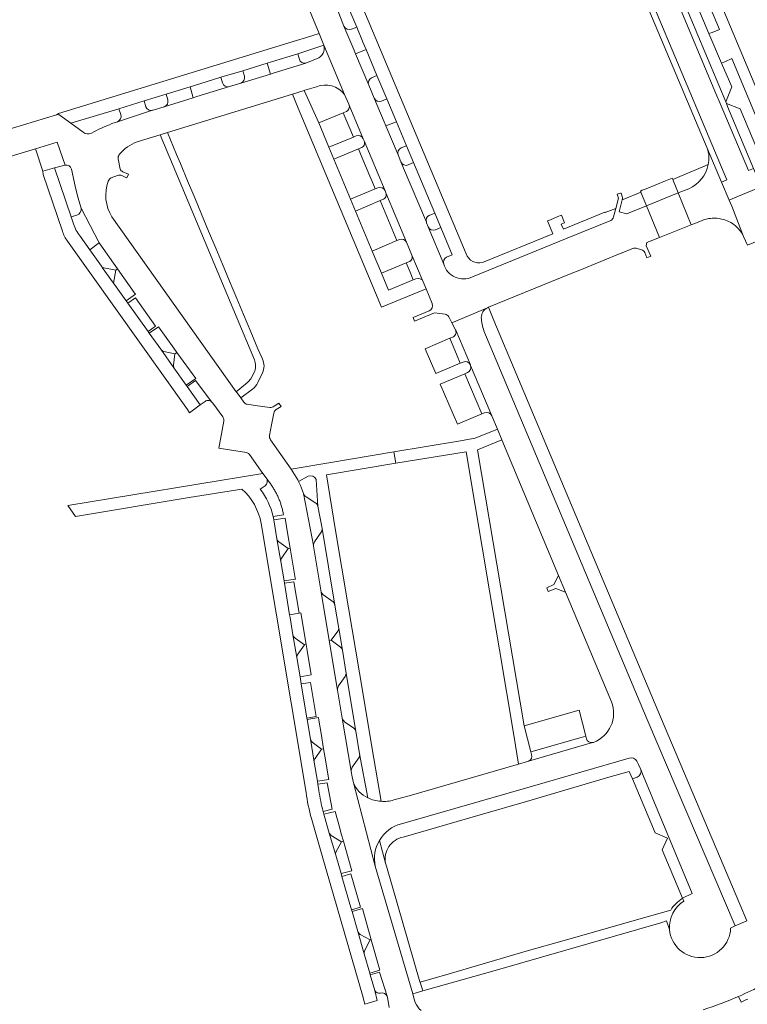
# Model space of a CAD drawing. Header units: metres. Extents: x 166325 to 190320, y 381923 to 404576.
# Tile 787 of 1056: x 176754 to 176882, y 395923 to 396097. Entities that reach past the tile are written whole.
import ezdxf

# ---------------------------------------------------------------- set-up
doc = ezdxf.new("R2010")
doc.units = ezdxf.units.M
for name, color, linetype, lineweight in [('B-WE-VH-VERHARDING_ASFALT-GV', 8, 'Continuous', 18), ('B-WE-VH-VERHARDING_BETONSTRAATSTEEN-GV', 8, 'Continuous', 18), ('B-WE-VH-VERHARDING_STRAATBAKSTEEN-GV', 8, 'Continuous', 18)]:
    doc.layers.add(name, color=color, linetype=linetype, lineweight=lineweight)

msp = doc.modelspace()

# ---------------------------------------------------------------- linework, layer by layer
at = {"layer": 'B-WE-VH-VERHARDING_ASFALT-GV', "flags": 128}
for points in [[(176877.344, 396082.158), (176876.589, 396083.956), (176869.586, 396100.648), (176865.383, 396110.667), (176861.077, 396120.93), (176857.574, 396129.279), (176857.521, 396129.406), (176848.962, 396149.808), (176845.153, 396148.211), (176857.095, 396119.744), (176878.496, 396068.726), (176877.553, 396068.325), (176878.918, 396065.12), (176879.842, 396065.517), (176883.639, 396067.152), (176884.558, 396067.547), (176883.219, 396070.738), (176882.299, 396070.346)], [(176877.344, 396082.158), (176882.299, 396070.346), (176883.219, 396070.738), (176878.643, 396081.645), (176878.426, 396082.161), (176878.295, 396082.475), (176870.91, 396100.077), (176870.848, 396100.225), (176870.604, 396100.806), (176865.944, 396111.913), (176865.238, 396113.595), (176861.447, 396122.632), (176858.496, 396129.667), (176849.884, 396150.195), (176848.962, 396149.808), (176857.521, 396129.406), (176857.574, 396129.279), (176861.077, 396120.93), (176865.383, 396110.667), (176869.586, 396100.648), (176876.589, 396083.956)], [(176877.553, 396068.325), (176878.496, 396068.726), (176857.095, 396119.744), (176845.153, 396148.211), (176844.099, 396147.769), (176875.015, 396074.284)], [(176886.378, 396063.209), (176886.256, 396063.499), (176886.051, 396063.989), (176885.021, 396066.443), (176884.558, 396067.547), (176883.639, 396067.152), (176879.842, 396065.517), (176878.918, 396065.12), (176879.365, 396064.069), (176881.447, 396058.745), (176882.164, 396057.21), (176883.112, 396057.613), (176886.767, 396059.164), (176887.877, 396059.635)]]:
    msp.add_lwpolyline(points, close=True, dxfattribs=at)
at = {"layer": 'B-WE-VH-VERHARDING_ASFALT-GV'}
for points in [[(176888.85, 395929.134, -0.0339514), (176880.578, 395924.825)], [(176880.578, 395924.825, -0.0251397), (176874.339, 395922.462)]]:
    msp.add_lwpolyline(points, format="xyb", dxfattribs=at)
at = {"layer": 'B-WE-VH-VERHARDING_ASFALT-GV', "flags": 128}
msp.add_lwpolyline([(176882.179, 395924.346), (176881.833, 395924.186), (176881.484, 395924.029), (176881.027, 395923.826), (176880.578, 395924.825)], dxfattribs=at)
at = {"layer": 'B-WE-VH-VERHARDING_BETONSTRAATSTEEN-GV', "flags": 128}
for points in [[(176907.035, 396029.23), (176862.354, 396135.741)], [(176872.002, 396107.671), (176877.233, 396095.203), (176875.906, 396094.698), (176875.345, 396094.485), (176877.586, 396089.28), (176878.132, 396089.53), (176879.374, 396090.098), (176885.041, 396076.59)]]:
    msp.add_lwpolyline(points, dxfattribs=at)
at = {"layer": 'B-WE-VH-VERHARDING_STRAATBAKSTEEN-GV', "flags": 128}
for points in [[(176791.182, 396132.804), (176791.666, 396131.457), (176793.157, 396127.713), (176794.222, 396125.038), (176794.599, 396124.09), (176796.556, 396119.175), (176798.211, 396114.916), (176806.685, 396094.507), (176807.528, 396092.43), (176811.15, 396083.777), (176811.896, 396082.03), (176811.956, 396081.888), (176814.462, 396075.936), (176814.621, 396075.584), (176818.31, 396066.779), (176818.419, 396066.446), (176822.076, 396057.738), (176823.036, 396055.461), (176825.03, 396050.753), (176825.551, 396049.479), (176826.615, 396046.893)], [(176818.133, 396078.921), (176816.379, 396083.1), (176815.421, 396085.391), (176813.085, 396090.944), (176812.772, 396091.688), (176811.043, 396095.799), (176810.121, 396098.069), (176807.783, 396103.598), (176807.387, 396104.534), (176805.675, 396108.582), (176804.786, 396110.78), (176802.027, 396117.831), (176801.109, 396120.215)], [(176832.574, 396055.646), (176806.199, 396118.527), (176804.069, 396117.599), (176806.26, 396112.356), (176807.919, 396108.451), (176809.102, 396105.63), (176809.637, 396104.355), (176811.57, 396099.746), (176813.294, 396095.63), (176814.319, 396093.165), (176814.393, 396092.988), (176814.94, 396091.672), (176816.85, 396087.081), (176818.603, 396082.988), (176820.313, 396078.922), (176822.087, 396074.702), (176823.308, 396071.752), (176827.034, 396062.851), (176828.125, 396060.287), (176830.12, 396055.503), (176829.135, 396055.088)], [(176811.043, 396095.799), (176812.772, 396091.688), (176813.085, 396090.944), (176814.94, 396091.672), (176814.393, 396092.988), (176814.319, 396093.165), (176813.294, 396095.63), (176812.365, 396095.277)], [(176775.851, 396082.631), (176779.72, 396083.809), (176783.935, 396085.104), (176784.551, 396085.293), (176789.381, 396086.777), (176793.251, 396087.946), (176797.551, 396089.266), (176798.27, 396089.487), (176802.899, 396090.908), (176807.528, 396092.43), (176806.685, 396094.507), (176804.259, 396093.766), (176802.692, 396093.288), (176760.788, 396080.404), (176760.422, 396080.178)], [(176811.15, 396083.777), (176807.528, 396092.43)], [(176803.194, 396089.929), (176802.899, 396090.908), (176798.27, 396089.487), (176797.551, 396089.266), (176798.106, 396087.351), (176798.584, 396087.497), (176804.325, 396089.254)], [(176815.928, 396086.698), (176816.85, 396087.081), (176814.94, 396091.672), (176813.085, 396090.944), (176815.421, 396085.391)], [(176806.321, 396090.069), (176804.325, 396089.254), (176798.584, 396087.497), (176798.106, 396087.351), (176792.867, 396085.747), (176790.909, 396085.144), (176785.147, 396083.374), (176784.507, 396083.177), (176779.385, 396081.603), (176777.419, 396081.001), (176777.337, 396080.974), (176771.136, 396078.949), (176770.188, 396078.619)], [(176792.867, 396085.747), (176798.106, 396087.351), (176797.551, 396089.266), (176793.251, 396087.946)], [(176793.251, 396087.946), (176793.534, 396086.957)], [(176774.63, 396075.404), (176778.679, 396076.643), (176779.984, 396077.042), (176801.965, 396083.789), (176804.026, 396084.462), (176804.155, 396084.504), (176806.201, 396085.122)], [(176779.385, 396081.603), (176784.507, 396083.177), (176783.935, 396085.104)], [(176783.935, 396085.104), (176779.72, 396083.809), (176780.029, 396082.79)], [(176789.665, 396085.808), (176789.381, 396086.777), (176784.551, 396085.293), (176783.935, 396085.104), (176784.507, 396083.177)], [(176784.507, 396083.177), (176785.147, 396083.374), (176790.909, 396085.144)], [(176806.599, 396078.729), (176804.026, 396084.462), (176801.965, 396083.789), (176802.703, 396082.025), (176817.668, 396046.255), (176825.551, 396049.479), (176825.03, 396050.753)], [(176761.088, 396080.059), (176762.935, 396078.705), (176771.393, 396081.246), (176775.851, 396082.631)], [(176776.154, 396081.607), (176775.851, 396082.631), (176771.393, 396081.246), (176771.735, 396080.231)], [(176814.462, 396075.936), (176811.956, 396081.888)], [(176816.379, 396083.1), (176818.133, 396078.921), (176818.433, 396078.205), (176820.313, 396078.922)], [(176820.313, 396078.922), (176818.603, 396082.988), (176817.652, 396082.596)], [(176760.422, 396080.178), (176748.715, 396076.619), (176742.146, 396074.602), (176735.084, 396072.465), (176729.021, 396070.606), (176723.747, 396069.004), (176721.752, 396068.397), (176719.62, 396067.749), (176713.917, 396066.015), (176716.667, 396062.269), (176722.375, 396063.883), (176724.179, 396064.393), (176724.537, 396064.495), (176725.037, 396064.636), (176738.967, 396068.828), (176756.719, 396074.177), (176760.544, 396075.37), (176761.929, 396071.295)], [(176765.114, 396077.109), (176762.935, 396078.705), (176761.088, 396080.059)], [(176771.136, 396078.949), (176777.337, 396080.974)], [(176811.473, 396080.76), (176810.941, 396080.538), (176812.732, 396076.261), (176813.176, 396076.448)], [(176823.741, 396051.283), (176823.27, 396051.085), (176818.927, 396049.26), (176817.682, 396052.249), (176816.049, 396056.159), (176813.08, 396063.217), (176812.207, 396065.295), (176809.263, 396072.351), (176808.405, 396074.441), (176806.599, 396078.729)], [(176828.631, 396053.861), (176825.901, 396060.408), (176825.611, 396061.154), (176825.589, 396061.206), (176825.564, 396061.265), (176821.38, 396071.154), (176821.078, 396071.867), (176820.579, 396073.091), (176818.433, 396078.205), (176818.133, 396078.921)], [(176822.087, 396074.702), (176820.313, 396078.922), (176818.433, 396078.205), (176820.579, 396073.091)], [(176788.479, 396056.664), (176787.216, 396059.676), (176785.953, 396062.688), (176784.758, 396065.544), (176783.497, 396068.555), (176782.235, 396071.565), (176781.558, 396073.172), (176779.984, 396077.042), (176778.679, 396076.643), (176795.28, 396036.967), (176795.426, 396036.54), (176795.496, 396036.094), (176795.488, 396035.644), (176795.403, 396035.202), (176795.335, 396034.998), (176794.642, 396033.646), (176794.164, 396033.107), (176793.715, 396032.694), (176792.072, 396031.378), (176792.212, 396031.18), (176792.873, 396030.275), (176794.917, 396031.801)], [(176818.31, 396066.779), (176814.621, 396075.584)], [(176821.127, 396074.333), (176822.087, 396074.702)], [(176814.017, 396074.346), (176813.606, 396074.173), (176814.102, 396072.988), (176815.611, 396069.382), (176816.052, 396068.328), (176816.559, 396067.117), (176816.998, 396067.301)], [(176881.447, 396058.745), (176879.365, 396064.069), (176878.918, 396065.12), (176877.553, 396068.325), (176875.015, 396074.284)], [(176771.628, 396070.613), (176771.268, 396072.41)], [(176821.078, 396071.867), (176821.38, 396071.154), (176825.564, 396061.265)], [(176823.308, 396071.752), (176822.373, 396071.341)], [(176826.052, 396062.429), (176827.034, 396062.851), (176823.308, 396071.752)], [(176875.218, 396071.428), (176874.278, 396071.029), (176872.436, 396070.248), (176869.802, 396069.131), (176868.96, 396068.774), (176869.928, 396066.395), (176871.788, 396067.149)], [(176763.418, 396060.954), (176763.028, 396062.179), (176760.09, 396070.83), (176758.034, 396070.261), (176758.084, 396069.658), (176761.471, 396059.665)], [(176763.057, 396070.603), (176763.706, 396067.594), (176764.176, 396065.654), (176764.735, 396063.737), (176767.906, 396057.604), (176771.157, 396053.022), (176774.121, 396048.845), (176774.177, 396048.765), (176774.332, 396048.547), (176772.692, 396047.395), (176773.003, 396046.957), (176774.339, 396047.907), (176777.855, 396042.924), (176776.538, 396041.987), (176776.766, 396041.667), (176778.392, 396042.817), (176781.079, 396039.064), (176781.616, 396038.314), (176784.932, 396033.681)], [(176770.062, 396069.057), (176771.146, 396069.468)], [(176771.928, 396069.474), (176772.75, 396069.081), (176772.81, 396069.052), (176773.092, 396069.695), (176773.086, 396069.698), (176772.105, 396070.122)], [(176822.076, 396057.738), (176818.419, 396066.446)], [(176864.041, 396055.893), (176864.433, 396054.989), (176864.699, 396055.097), (176865.083, 396055.252), (176864.273, 396057.095), (176864.414, 396057.641), (176866.632, 396058.535), (176864.345, 396064.131), (176861.292, 396062.894), (176860.859, 396062.718), (176859.513, 396063.072), (176860.07, 396065.19), (176860.141, 396065.496), (176860.109, 396065.602), (176859.877, 396066.375), (176859.782, 396066.351), (176859.194, 396066.205), (176859.418, 396065.504), (176858.933, 396063.655), (176858.558, 396062.164)], [(176871.788, 396067.149), (176869.928, 396066.395), (176872.202, 396060.781), (176873.149, 396061.163), (176874.124, 396061.556)], [(176817.871, 396065.228), (176817.428, 396065.042), (176820.377, 396057.997), (176820.874, 396058.208)], [(176764.585, 396058.765), (176766.266, 396056.4), (176767.73, 396057.475), (176767.906, 396057.604), (176764.735, 396063.737)], [(176858.558, 396062.164), (176858.933, 396063.655), (176857.082, 396062.964), (176857.029, 396063.021), (176849.714, 396059.998), (176849.318, 396060.911), (176849.931, 396061.165), (176849.372, 396062.496), (176848.745, 396062.233), (176847.454, 396061.691), (176846.92, 396061.467), (176847.843, 396059.216), (176835.454, 396054.161)], [(176764.014, 396062.491), (176763.028, 396062.179)], [(176763.028, 396062.179), (176763.418, 396060.954)], [(176793.386, 396029.546), (176792.873, 396030.275), (176792.212, 396031.18), (176792.072, 396031.378), (176770.184, 396062.204)], [(176833.668, 396051.602), (176850.38, 396058.423), (176858.068, 396061.571)], [(176875.595, 396061.928), (176875.889, 396061.955)], [(176825.901, 396060.408), (176828.631, 396053.861)], [(176828.125, 396060.287), (176827.166, 396059.89)], [(176829.135, 396055.088), (176830.12, 396055.503), (176828.125, 396060.287)], [(176762.366, 396057.879), (176783.471, 396028.238), (176783.861, 396027.673), (176785.746, 396029.064), (176783.449, 396032.291), (176783.261, 396032.556), (176781.095, 396035.599), (176778.773, 396038.845), (176776.766, 396041.667), (176776.538, 396041.987)], [(176776.538, 396041.987), (176773.003, 396046.957), (176772.692, 396047.395), (176770.651, 396050.272), (176770.482, 396050.507), (176768.482, 396053.284), (176768.386, 396053.417), (176768.318, 396053.513), (176766.266, 396056.4), (176764.585, 396058.765)], [(176796.708, 396037.095), (176796.582, 396037.411), (176795.91, 396038.939), (176794.647, 396041.955), (176793.384, 396044.97), (176792.175, 396047.828), (176790.916, 396050.842), (176789.656, 396053.857), (176788.479, 396056.664)], [(176829.52, 396044.597), (176830.076, 396043.511), (176836.338, 396046.175), (176836.508, 396046.247), (176850.781, 396052.078), (176852.607, 396052.819), (176860.014, 396055.849), (176860.045, 396055.862), (176861.768, 396056.58)], [(176862.53, 396056.649), (176863.487, 396056.384)], [(176822.458, 396054.259), (176822.019, 396054.074)], [(176822.019, 396054.074), (176822.707, 396052.429), (176823.27, 396051.085), (176823.741, 396051.283)], [(176825.03, 396050.753), (176823.036, 396055.461)], [(176826.057, 396045.606), (176823.225, 396044.448), (176823.467, 396043.828), (176826.979, 396045.249), (176828.854, 396045.012)], [(176836.338, 396046.175), (176830.076, 396043.511), (176830.701, 396042.29), (176830.74, 396042.198), (176833.326, 396036.109), (176833.364, 396036.019), (176837.124, 396027.132), (176838.085, 396024.786), (176838.875, 396022.878), (176848.834, 395999.015), (176850.104, 395996.064), (176858.208, 395976.72)], [(176837.483, 396043.939), (176836.508, 396046.247), (176836.338, 396046.175)], [(176835.72, 396042.129), (176864.484, 395973.616), (176879.943, 395937.257), (176882.043, 395938.144), (176880.768, 395941.089), (176866.811, 395974.095), (176837.483, 396043.939)], [(176779.337, 396038.46), (176781.278, 396038.072), (176781.616, 396038.314), (176781.079, 396039.064), (176778.392, 396042.817), (176776.766, 396041.667), (176778.773, 396038.845)], [(176833.326, 396036.109), (176830.74, 396042.198)], [(176879.162, 395936.846), (176879.943, 395937.257), (176864.484, 395973.616), (176835.72, 396042.129)], [(176830.153, 396040.979), (176829.719, 396040.793), (176831.022, 396037.67), (176831.55, 396036.404), (176832.028, 396036.606)], [(176832.812, 396034.747), (176832.346, 396034.55), (176835.367, 396027.484)], [(176837.124, 396027.132), (176833.364, 396036.019)], [(176784.932, 396033.681), (176783.261, 396032.556), (176783.449, 396032.291), (176784.91, 396033.329), (176787.807, 396029.549), (176787.942, 396029.371), (176789.707, 396026.923)], [(176784.91, 396033.329), (176783.449, 396032.291)], [(176787.807, 396029.549), (176784.91, 396033.329)], [(176795.888, 396032.973), (176796.709, 396034.726)], [(176783.449, 396032.291), (176785.746, 396029.064)], [(176785.746, 396029.064), (176786.6, 396029.671)], [(176787.77, 396029.584), (176787.807, 396029.549)], [(176798.011, 396028.61), (176795.383, 396028.974), (176794.015, 396029.163)], [(176799.133, 396028.246), (176799.977, 396028.791), (176799.554, 396029.377), (176798.754, 396028.826)], [(176789.886, 396026.182), (176789.03, 396021.438), (176793.856, 396020.651), (176793.976, 396020.618)], [(176797.954, 396023.652), (176798.297, 396025.518), (176798.679, 396027.601)], [(176835.367, 396027.484), (176835.802, 396027.67)], [(176844.084, 395967.431), (176843.96, 395967.923), (176842.81, 395972.498), (176834.605, 396021.146), (176838.875, 396022.878), (176838.085, 396024.786), (176834.192, 396023.211), (176831.203, 396022.681)], [(176823.599, 395923.749), (176823.243, 395924.984), (176823.161, 395925.265), (176816.577, 395947.775), (176812.74, 395962.466), (176812.473, 395963.488), (176812.341, 395964.46), (176812.331, 395964.519), (176810.747, 395973.86), (176809.937, 395978.794), (176808.473, 395987.511), (176807.035, 395996.069), (176805.71, 396004.141), (176805.686, 396004.265), (176803.928, 396013.455), (176803.389, 396014.831), (176803.04, 396015.566), (176802.9, 396015.861), (176801.78, 396017.742), (176798.122, 396022.901)], [(176831.203, 396022.681), (176819.858, 396020.777), (176820.218, 396018.76), (176832.555, 396020.801), (176834.165, 396011.344), (176836.715, 395996.291), (176838.451, 395985.872), (176840.968, 395970.831), (176841.801, 395965.738), (176843.391, 395966.206), (176843.565, 395966.257)], [(176794.41, 396020.3), (176796.773, 396016.971), (176797.355, 396016.176), (176797.941, 396015.375), (176798.04, 396015.243), (176798.144, 396015.1), (176798.246, 396014.955), (176798.346, 396014.809), (176798.444, 396014.661), (176798.54, 396014.512), (176798.634, 396014.362), (176798.726, 396014.211), (176798.815, 396014.058), (176798.903, 396013.904), (176798.989, 396013.749), (176799.073, 396013.593), (176799.154, 396013.436), (176799.234, 396013.277), (176799.311, 396013.118), (176799.386, 396012.958), (176799.459, 396012.796), (176799.529, 396012.634), (176799.598, 396012.47), (176799.664, 396012.306), (176799.728, 396012.141), (176799.79, 396011.975), (176799.849, 396011.808), (176799.907, 396011.64), (176799.961, 396011.472), (176800.014, 396011.303), (176800.065, 396011.133), (176800.113, 396010.962), (176800.158, 396010.791), (176800.202, 396010.62), (176800.243, 396010.447), (176800.282, 396010.274), (176800.318, 396010.101), (176800.352, 396009.927), (176800.394, 396009.665), (176798.584, 396009.366), (176798.711, 396008.771), (176800.685, 396009.099), (176801.18, 396006.145), (176801.575, 396003.789), (176802.461, 395998.504), (176802.492, 395998.322), (176800.495, 395998.039), (176800.566, 395997.609), (176802.223, 395997.882), (176803.147, 395992.334), (176803.433, 395992.384), (176804.38, 395986.817), (176804.494, 395986.145), (176805.29, 395981.464), (176803.314, 395981.125), (176803.523, 395979.877), (176805.177, 395980.149), (176806.17, 395974.129), (176804.532, 395973.86), (176804.573, 395973.614), (176806.541, 395973.954), (176806.619, 395973.488), (176807.018, 395971.121), (176807.469, 395968.439), (176807.795, 395966.503), (176808.283, 395963.604), (176808.378, 395963.037), (176806.378, 395962.746), (176806.472, 395962.193), (176808.095, 395962.466), (176808.957, 395957.828), (176807.387, 395957.381), (176807.523, 395956.919), (176809.488, 395957.425), (176810.318, 395954.46), (176810.59, 395953.488), (176810.958, 395952.174), (176811.252, 395951.121), (176812.418, 395946.953), (176810.535, 395946.454), (176810.685, 395945.936), (176812.287, 395946.392), (176813.992, 395940.536), (176812.388, 395940.08), (176812.474, 395939.784), (176814.307, 395940.301), (176814.479, 395939.687), (176815.844, 395934.801), (176817.343, 395929.437), (176815.591, 395928.926), (176815.678, 395928.62), (176817.326, 395929.082), (176818.653, 395924.831), (176818.699, 395924.683), (176819.043, 395922.847)], [(176807.97, 396016.733), (176820.218, 396018.76), (176819.858, 396020.777), (176808.404, 396018.854), (176801.78, 396017.742), (176802.9, 396015.861), (176803.04, 396015.566), (176804.748, 396016.488)], [(176797.355, 396016.176), (176796.773, 396016.971), (176762.399, 396011.295), (176763.758, 396009.386), (176783.803, 396012.753), (176793.06, 396014.229)], [(176799.598, 396012.47), (176799.529, 396012.634), (176799.459, 396012.796), (176799.386, 396012.958), (176799.311, 396013.118), (176799.234, 396013.277), (176799.154, 396013.436), (176799.073, 396013.593), (176798.989, 396013.749), (176798.903, 396013.904), (176798.815, 396014.058), (176798.726, 396014.211), (176798.634, 396014.362), (176798.54, 396014.512), (176798.444, 396014.661), (176798.346, 396014.809), (176798.246, 396014.955), (176798.144, 396015.1), (176798.04, 396015.243), (176797.941, 396015.375), (176797.355, 396016.176)], [(176806.186, 396015.932), (176806.473, 396011.218), (176807.191, 396007.263), (176809.458, 395993.782), (176810.128, 395989.67), (176810.784, 395985.811), (176811.453, 395981.735), (176813.145, 395971.553), (176813.818, 395967.563), (176815.247, 395959.802)], [(176817.585, 395959.216), (176816.296, 395966.751), (176813.784, 395981.855), (176811.868, 395993.27), (176809.526, 396007.267), (176807.97, 396016.733)], [(176796.3, 396014.219), (176797.146, 396014.815)], [(176798.584, 396009.366), (176800.394, 396009.665), (176800.352, 396009.927), (176800.318, 396010.101), (176800.282, 396010.274), (176800.243, 396010.447), (176800.202, 396010.62), (176800.158, 396010.791), (176800.113, 396010.962), (176800.065, 396011.133), (176800.014, 396011.303), (176799.961, 396011.472), (176799.907, 396011.64), (176799.849, 396011.808), (176799.79, 396011.975), (176799.728, 396012.141), (176799.664, 396012.306), (176799.598, 396012.47)], [(176803.928, 396013.455), (176805.686, 396004.265)], [(176806.091, 396011.759), (176804.383, 396012.842)], [(176807.191, 396007.263), (176806.473, 396011.218)], [(176806.653, 395961.121), (176806.472, 395962.193), (176806.378, 395962.746), (176805.813, 395966.087), (176805.157, 395970.131), (176804.573, 395973.614), (176804.532, 395973.86), (176803.523, 395979.877), (176803.314, 395981.125), (176802.743, 395984.528), (176802.075, 395988.504), (176801.563, 395991.591), (176801.488, 395992.043), (176800.566, 395997.609), (176800.495, 395998.039), (176799.927, 396001.463), (176799.243, 396005.464), (176798.711, 396008.771), (176798.584, 396009.366)], [(176799.583, 396004.94), (176801.248, 396003.734), (176801.575, 396003.789), (176801.18, 396006.145), (176800.685, 396009.099), (176798.711, 396008.771)], [(176798.711, 396008.771), (176799.243, 396005.464)], [(176796.458, 396008.149), (176804.375, 395960.772)], [(176805.883, 396004.895), (176807.05, 396006.627)], [(176802.492, 395998.322), (176802.461, 395998.504), (176801.575, 396003.789), (176801.248, 396003.734), (176800.106, 396002.092)], [(176799.927, 396001.463), (176800.495, 395998.039), (176802.492, 395998.322)], [(176809.124, 395994.326), (176807.331, 395995.639), (176807.035, 395996.069), (176808.473, 395987.511), (176808.797, 395987.565), (176809.987, 395989.152)], [(176809.987, 395989.152), (176810.128, 395989.67), (176809.458, 395993.782)], [(176803.147, 395992.334), (176801.488, 395992.043), (176801.563, 395991.591), (176802.075, 395988.504)], [(176802.454, 395987.946), (176804.075, 395986.765), (176804.38, 395986.817), (176803.433, 395992.384), (176803.147, 395992.334)], [(176802.743, 395984.528), (176803.314, 395981.125), (176805.29, 395981.464), (176804.494, 395986.145), (176804.38, 395986.817), (176804.075, 395986.765), (176802.944, 395985.141)], [(176810.452, 395986.348), (176808.797, 395987.565), (176808.473, 395987.511), (176809.937, 395978.794)], [(176810.105, 395979.545), (176811.28, 395981.198), (176811.453, 395981.735), (176810.784, 395985.811)], [(176807.018, 395971.121), (176806.619, 395973.488), (176806.541, 395973.954), (176804.573, 395973.614), (176805.157, 395970.131)], [(176810.747, 395973.86), (176812.331, 395964.519)], [(176812.792, 395972.099), (176811.146, 395973.22)], [(176805.481, 395969.594), (176807.119, 395968.38), (176807.469, 395968.439), (176807.018, 395971.121)], [(176813.818, 395967.563), (176813.145, 395971.553)], [(176853.764, 395970.21), (176853.639, 395970.699), (176852.81, 395970.461), (176843.96, 395967.923), (176844.084, 395967.431)], [(176855.03, 395969.584), (176854.857, 395969.534), (176843.565, 395966.257), (176843.391, 395966.206), (176841.801, 395965.738), (176822.53, 395960.184), (176819.847, 395959.432)], [(176843.565, 395966.257), (176854.857, 395969.534)], [(176808.283, 395963.604), (176807.795, 395966.503), (176807.469, 395968.439), (176807.119, 395968.38), (176805.971, 395966.747)], [(176805.813, 395966.087), (176806.378, 395962.746), (176808.378, 395963.037), (176808.283, 395963.604)], [(176812.519, 395965.196), (176813.687, 395966.839)], [(176861.303, 395966.823), (176844.286, 395961.881), (176821.168, 395955.217)], [(176863.338, 395964.793), (176862.924, 395965.698), (176862.648, 395966.263)], [(176862.648, 395966.263), (176862.924, 395965.698), (176863.338, 395964.793), (176863.764, 395963.764), (176872.376, 395942.967), (176870.694, 395942.117), (176870.917, 395941.606)], [(176857.696, 395963.447), (176861.301, 395964.473), (176861.859, 395963.154), (176862.723, 395963.478)], [(176862.723, 395963.478), (176861.859, 395963.154), (176865.896, 395953.62), (176868.038, 395952.672), (176867.103, 395950.663), (176870.694, 395942.117), (176872.376, 395942.967), (176863.764, 395963.764), (176863.338, 395964.793)], [(176808.095, 395962.466), (176806.472, 395962.193), (176806.653, 395961.121)], [(176807.387, 395957.381), (176808.957, 395957.828), (176808.095, 395962.466)], [(176812.74, 395962.466), (176816.577, 395947.775)], [(176821.466, 395952.885), (176835.064, 395956.831), (176843.213, 395959.182), (176857.696, 395963.447)], [(176805.346, 395956.146), (176807.333, 395949.197), (176814.296, 395925.036), (176814.746, 395923.467), (176816.906, 395924.111), (176816.464, 395925.833), (176815.678, 395928.62), (176815.591, 395928.926), (176814.636, 395932.29), (176813.495, 395936.27), (176812.474, 395939.784), (176812.388, 395940.08), (176810.685, 395945.936), (176810.535, 395946.454), (176809.595, 395949.687), (176808.46, 395953.604), (176807.646, 395956.503), (176807.523, 395956.919), (176807.387, 395957.381)], [(176809.595, 395949.687), (176810.535, 395946.454), (176812.418, 395946.953), (176811.252, 395951.121), (176810.958, 395952.174), (176810.63, 395952.082), (176809.651, 395950.347)], [(176818.535, 395947.777), (176818.399, 395948.273), (176817.297, 395952.306)], [(176817.297, 395952.306), (176818.399, 395948.273)], [(176816.577, 395947.775), (176823.161, 395925.265), (176824.367, 395925.611), (176824.922, 395925.768), (176824.455, 395927.325), (176824.438, 395927.384), (176818.535, 395947.777)], [(176870.917, 395941.606), (176870.694, 395942.117)], [(176813.927, 395935.73), (176815.675, 395934.754), (176815.844, 395934.801), (176814.479, 395939.687), (176814.307, 395940.301), (176812.474, 395939.784)], [(176812.474, 395939.784), (176813.495, 395936.27)], [(176868.627, 395940.034), (176864.887, 395938.982), (176850.229, 395934.801), (176843.123, 395932.757), (176829.999, 395928.93), (176824.455, 395927.325), (176824.922, 395925.768), (176837.678, 395929.369), (176866.876, 395937.771)], [(176866.876, 395937.771), (176867.89, 395938.14), (176868.418, 395936.603)], [(176814.636, 395932.29), (176815.591, 395928.926), (176817.343, 395929.437), (176815.844, 395934.801)], [(176815.844, 395934.801), (176815.675, 395934.754), (176814.732, 395932.955)], [(176817.326, 395929.082), (176815.678, 395928.62), (176816.464, 395925.833)], [(176818.653, 395924.831), (176817.326, 395929.082)]]:
    msp.add_lwpolyline(points, dxfattribs=at)
for points in [[(176875.345, 396094.485), (176873.25, 396099.351), (176870.848, 396100.225), (176870.91, 396100.077), (176878.295, 396082.475), (176879.396, 396085.078), (176877.586, 396089.28)], [(176883.219, 396070.738), (176884.558, 396067.547), (176885.021, 396066.443), (176886.051, 396063.989), (176887.128, 396066.276), (176885.067, 396071.161), (176883.113, 396075.787), (176880.825, 396081.205), (176878.426, 396082.161), (176878.643, 396081.645)], [(176808.405, 396074.441), (176812.732, 396076.261), (176810.941, 396080.538), (176806.599, 396078.729)], [(176760.544, 396075.37), (176756.719, 396074.177), (176758.034, 396070.261), (176760.09, 396070.83), (176761.929, 396071.295)], [(176816.559, 396067.117), (176816.052, 396068.328), (176815.611, 396069.382), (176814.102, 396072.988), (176813.606, 396074.173), (176809.263, 396072.351), (176812.207, 396065.295)], [(176869.928, 396066.395), (176868.96, 396068.774), (176868.868, 396068.999), (176868.588, 396068.886), (176867.687, 396068.521), (176864.264, 396067.136), (176863.604, 396066.869), (176863.292, 396066.743), (176863.378, 396066.53), (176864.345, 396064.131)], [(176863.378, 396066.53), (176860.256, 396065.265), (176860.07, 396065.19), (176859.513, 396063.072), (176860.859, 396062.718), (176861.292, 396062.894), (176864.345, 396064.131)], [(176869.928, 396066.395), (176864.345, 396064.131), (176866.632, 396058.535), (176872.202, 396060.781)], [(176816.049, 396056.159), (176820.377, 396057.997), (176817.428, 396065.042), (176813.08, 396063.217)], [(176771.157, 396053.022), (176767.906, 396057.604), (176767.73, 396057.475), (176766.266, 396056.4), (176768.318, 396053.513), (176768.386, 396053.417), (176768.482, 396053.284), (176770.873, 396052.821)], [(176822.707, 396052.429), (176822.019, 396054.074), (176817.682, 396052.249), (176818.927, 396049.26), (176823.27, 396051.085)], [(176771.157, 396053.022), (176770.873, 396052.821), (176770.482, 396050.507), (176770.651, 396050.272), (176772.692, 396047.395), (176774.332, 396048.547), (176774.177, 396048.765), (176774.121, 396048.845)], [(176774.339, 396047.907), (176773.003, 396046.957), (176776.538, 396041.987), (176777.855, 396042.924)], [(176831.022, 396037.67), (176829.719, 396040.793), (176825.381, 396038.933), (176827.231, 396034.581), (176831.55, 396036.404)], [(176784.932, 396033.681), (176781.616, 396038.314), (176781.278, 396038.072), (176781.037, 396036.072), (176781.095, 396035.599), (176783.261, 396032.556)], [(176835.367, 396027.484), (176832.346, 396034.55), (176828.027, 396032.727), (176831.041, 396025.635)], [(176848.834, 395999.015), (176848.049, 395997.392), (176846.806, 395996.842), (176847.049, 395996.167), (176848.347, 395996.669), (176850.104, 395996.064)], [(176803.147, 395992.334), (176802.223, 395997.882), (176800.566, 395997.609), (176801.488, 395992.043)], [(176805.177, 395980.149), (176803.523, 395979.877), (176804.532, 395973.86), (176806.17, 395974.129)], [(176852.81, 395970.461), (176853.639, 395970.699), (176852.478, 395975.247), (176842.81, 395972.498), (176843.96, 395967.923)], [(176810.59, 395953.488), (176810.318, 395954.46), (176809.488, 395957.425), (176807.523, 395956.919), (176807.646, 395956.503), (176808.46, 395953.604), (176808.787, 395953.162), (176810.63, 395952.082), (176810.958, 395952.174)], [(176812.287, 395946.392), (176810.685, 395945.936), (176812.388, 395940.08), (176813.992, 395940.536)]]:
    msp.add_lwpolyline(points, close=True, dxfattribs=at)
at = {"layer": 'B-WE-VH-VERHARDING_STRAATBAKSTEEN-GV'}
for points in [[(176812.365, 396095.277, -0.3734028), (176811.043, 396095.799)], [(176807.528, 396092.43, -0.3840425), (176806.321, 396090.069)], [(176804.325, 396089.254, -0.3898441), (176803.194, 396089.929)], [(176793.534, 396086.957, -0.4023208), (176792.867, 396085.747)], [(176790.909, 396085.144, -0.4067245), (176789.665, 396085.808)], [(176806.201, 396085.122, -0.333242), (176811.15, 396083.777)], [(176815.421, 396085.391, -0.4015147), (176815.928, 396086.698)], [(176777.337, 396080.974, -0.3997982), (176776.154, 396081.607)], [(176780.029, 396082.79, -0.3992674), (176779.385, 396081.603)], [(176811.956, 396081.888, -0.376779), (176811.473, 396080.76)], [(176817.652, 396082.596, -0.4022779), (176816.379, 396083.1)], [(176761.088, 396080.059, 0.2055813), (176760.422, 396080.178)], [(176771.735, 396080.231, -0.3939291), (176771.136, 396078.949)], [(176770.188, 396078.619, 0.0338775), (176766.565, 396076.92)], [(176766.565, 396076.92, -0.2998232), (176765.114, 396077.109)], [(176813.176, 396076.448, -0.4072988), (176814.462, 396075.936)], [(176771.479, 396073.171, -0.1411718), (176774.63, 396075.404)], [(176814.621, 396075.584, -0.4376651), (176814.017, 396074.346)], [(176771.268, 396072.41, -0.1956892), (176771.479, 396073.171)], [(176820.579, 396073.091, -0.4023946), (176821.127, 396074.333)], [(176875.015, 396074.284, -0.1586085), (176875.218, 396071.428)], [(176761.929, 396071.295, -0.4098015), (176763.057, 396070.603)], [(176822.373, 396071.341, -0.4060028), (176821.078, 396071.867)], [(176871.788, 396067.149, 0.2434857), (176875.218, 396071.428)], [(176771.146, 396069.468, -0.2225131), (176771.928, 396069.474)], [(176772.105, 396070.122, -0.1756433), (176771.628, 396070.613)], [(176770.184, 396062.204, -0.2302455), (176769.522, 396068.458)], [(176769.522, 396068.458, -0.2168662), (176770.062, 396069.057)], [(176816.998, 396067.301, -0.4068917), (176818.31, 396066.779)], [(176818.419, 396066.446, -0.4289227), (176817.871, 396065.228)], [(176764.735, 396063.737, -0.3778201), (176764.014, 396062.491)], [(176764.585, 396058.765, -0.0971995), (176763.418, 396060.954)], [(176825.564, 396061.265, -0.3828606), (176826.052, 396062.429)], [(176858.068, 396061.571, 0.2168727), (176858.558, 396062.164)], [(176874.124, 396061.556, -0.0224226), (176874.603, 396061.723)], [(176874.603, 396061.723, -0.0205961), (176875.094, 396061.847)], [(176875.094, 396061.847, -0.0217113), (176875.595, 396061.928)], [(176875.889, 396061.955, -0.099465), (176878.152, 396061.65)], [(176878.152, 396061.65, -0.1974295), (176881.447, 396058.745)], [(176761.471, 396059.665, 0.0967089), (176762.366, 396057.879)], [(176827.166, 396059.89, -0.4064694), (176825.901, 396060.408)], [(176820.874, 396058.208, -0.3945288), (176822.076, 396057.738)], [(176835.454, 396054.161, -0.3845452), (176832.574, 396055.646)], [(176861.768, 396056.58, -0.1534733), (176862.53, 396056.649)], [(176863.487, 396056.384, -0.2038369), (176864.041, 396055.893)], [(176823.036, 396055.461, -0.4258908), (176822.458, 396054.259)], [(176828.631, 396053.861, -0.4026325), (176829.135, 396055.088)], [(176828.631, 396053.861, 0.4611263), (176833.668, 396051.602)], [(176825.03, 396050.753, 0.3954653), (176823.741, 396051.283)], [(176826.615, 396046.893, -0.4007282), (176826.057, 396045.606)], [(176835.246, 396044.444, -0.2865653), (176836.338, 396046.175)], [(176828.854, 396045.012, -0.2118058), (176829.52, 396044.597)], [(176835.246, 396044.444, 0.0958577), (176835.72, 396042.129)], [(176830.74, 396042.198, -0.4241318), (176830.153, 396040.979)], [(176778.773, 396038.845, 0.1466201), (176779.337, 396038.46)], [(176796.709, 396034.726, 0.2207684), (176796.708, 396037.095)], [(176832.028, 396036.606, -0.3996599), (176833.326, 396036.109)], [(176833.364, 396036.019, -0.3979179), (176832.812, 396034.747)], [(176794.917, 396031.801, 0.1134015), (176795.888, 396032.973)], [(176786.6, 396029.671, -0.0429391), (176786.746, 396029.753)], [(176786.746, 396029.753, -0.0761455), (176787.01, 396029.827)], [(176787.01, 396029.827, -0.076617), (176787.284, 396029.822)], [(176787.284, 396029.822, -0.0730041), (176787.544, 396029.739)], [(176787.544, 396029.739, -0.0759245), (176787.77, 396029.584)], [(176794.015, 396029.163, -0.2054064), (176793.386, 396029.546)], [(176798.754, 396028.826, -0.2098329), (176798.011, 396028.61)], [(176798.679, 396027.601, -0.1920433), (176799.133, 396028.246)], [(176789.707, 396026.923, -0.0935997), (176789.871, 396026.493)], [(176789.871, 396026.493, -0.0675221), (176789.886, 396026.182)], [(176835.802, 396027.67, -0.397866), (176837.124, 396027.132)], [(176798.122, 396022.901, -0.1919678), (176797.954, 396023.652)], [(176793.976, 396020.618, -0.0725638), (176794.216, 396020.491)], [(176794.216, 396020.491, -0.0753406), (176794.41, 396020.3)], [(176797.146, 396014.815, 0.4063276), (176797.355, 396016.176)], [(176804.748, 396016.488, -0.3934052), (176806.186, 396015.932)], [(176793.06, 396014.229, -0.1680097), (176796.458, 396008.149)], [(176796.3, 396014.219, -0.1038373), (176798.584, 396009.366)], [(176804.383, 396012.842, -0.1647889), (176803.928, 396013.455)], [(176806.473, 396011.218, 0.1725567), (176806.091, 396011.759)], [(176807.05, 396006.627, 0.1839826), (176807.191, 396007.263)], [(176799.243, 396005.464, 0.1714099), (176799.583, 396004.94)], [(176805.686, 396004.265, -0.2112971), (176805.883, 396004.895)], [(176800.106, 396002.092, 0.2207529), (176799.927, 396001.463)], [(176809.458, 395993.782, 0.191297), (176809.124, 395994.326)], [(176802.075, 395988.504, 0.1870753), (176802.454, 395987.946)], [(176810.784, 395985.811, 0.1784778), (176810.452, 395986.348)], [(176802.944, 395985.141, 0.2264749), (176802.743, 395984.528)], [(176809.937, 395978.794, -0.1888642), (176810.105, 395979.545)], [(176858.208, 395976.72, -0.410549), (176855.03, 395969.584)], [(176811.146, 395973.22, -0.1835548), (176810.747, 395973.86)], [(176813.145, 395971.553, 0.1966576), (176812.792, 395972.099)], [(176805.157, 395970.131, 0.1752813), (176805.481, 395969.594)], [(176854.857, 395969.534, -0.3895594), (176853.764, 395970.21)], [(176813.687, 395966.839, 0.1559694), (176813.818, 395967.563)], [(176844.084, 395967.431, -0.4060289), (176843.565, 395966.257)], [(176805.971, 395966.747, 0.1851211), (176805.813, 395966.087)], [(176861.303, 395966.823, -0.3436641), (176862.648, 395966.263)], [(176812.331, 395964.519, -0.2068414), (176812.519, 395965.196)], [(176863.338, 395964.793, -0.3885976), (176862.723, 395963.478)], [(176815.247, 395959.802, -0.1970609), (176812.74, 395962.466)], [(176804.375, 395960.772, 0.0387129), (176805.346, 395956.146)], [(176807.387, 395957.381, -0.0374596), (176806.653, 395961.121)], [(176815.247, 395959.802, 0.0907629), (176817.585, 395959.216)], [(176819.847, 395959.432, -0.1158678), (176817.585, 395959.216)], [(176817.297, 395952.306, -0.2002313), (176821.168, 395955.217)], [(176817.297, 395952.306, 0.1888858), (176816.577, 395947.775)], [(176818.399, 395948.273, -0.4160741), (176821.466, 395952.885)], [(176809.651, 395950.347, 0.1544621), (176809.595, 395949.687)], [(176868.418, 395936.603, -0.2809276), (176870.917, 395941.606)], [(176870.694, 395942.117, 0.0997576), (176868.627, 395940.034)], [(176813.495, 395936.27, 0.1829274), (176813.927, 395935.73)], [(176868.418, 395936.603, 0.9429467), (176879.162, 395936.846)], [(176814.732, 395932.955, 0.1803824), (176814.636, 395932.29)], [(176816.464, 395925.833, 0.3326259), (176817.478, 395925.39)], [(176817.478, 395925.39, -0.3887991), (176818.653, 395924.831)], [(176824.635, 395922.308, -0.0891479), (176823.599, 395923.749)]]:
    msp.add_lwpolyline(points, format="xyb", dxfattribs=at)

doc.saveas('drawing.dxf')
